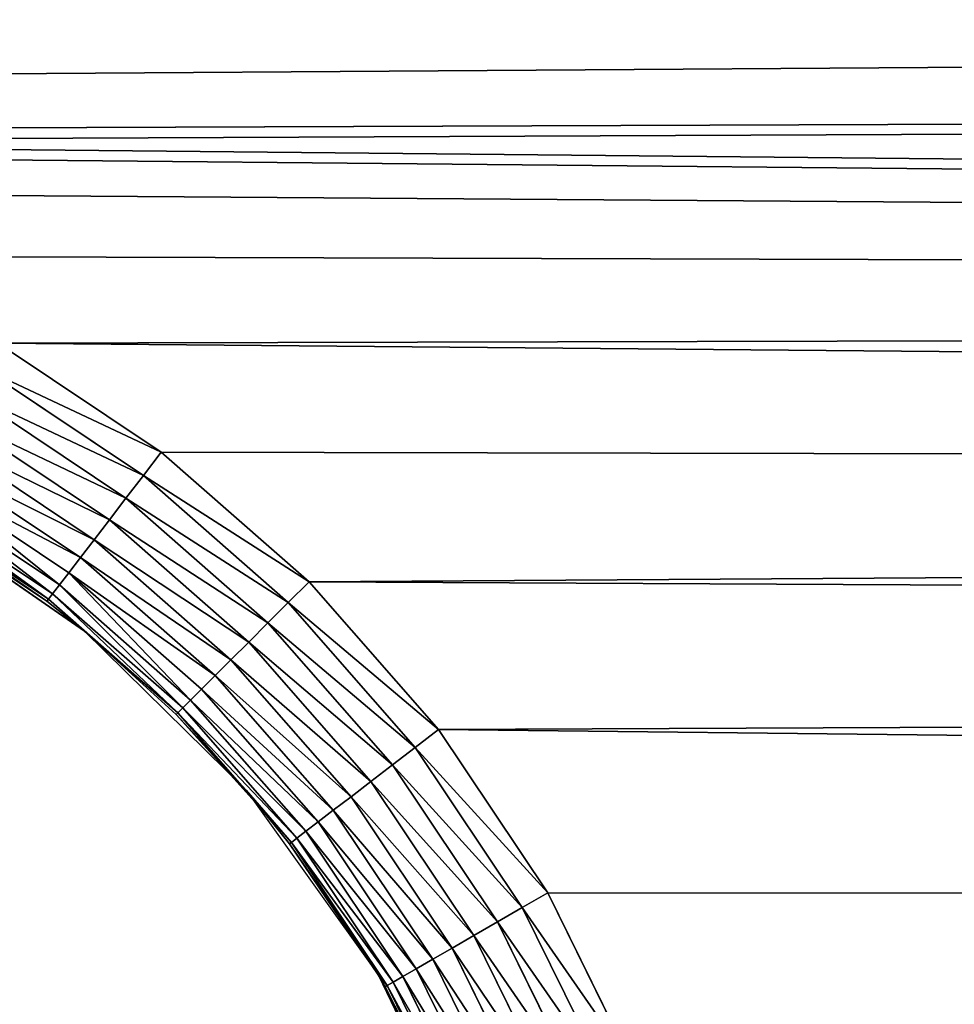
# Model space of a CAD drawing. Extents: x 0 to 605, y 0 to 400.
# Tile 672 of 1056: x 313 to 325, y 338 to 351. Entities that reach past the tile are written whole.
import ezdxf

# ---------------------------------------------------------------- set-up
doc = ezdxf.new("R2010")
doc.units = 0
doc.header["$LTSCALE"] = 25.4
doc.layers.get('0').update_dxf_attribs({"linetype": 'CONTINUOUS'})

# ---------------------------------------------------------------- blocks, each defined once
blk = doc.blocks.new('ATLANTA610_-_S_STL')
at = {"color": 0}
for p, q in [((314.635, 112.035, 54.47), (312.502, 112.035, 53.045)), ((314.635, 112.035, 54.47), (312.502, 112.035, 53.045)), ((314.873, 112.066, 54.16), (312.697, 112.066, 52.707)), ((314.873, 112.066, 54.16), (312.697, 112.066, 52.707)), ((314.402, 111.944, 54.773), (314.635, 112.035, 54.47)), ((314.402, 111.944, 54.773), (314.635, 112.035, 54.47)), ((314.635, 112.035, 54.47), (314.873, 112.066, 54.16)), ((314.635, 112.035, 54.47), (314.873, 112.066, 54.16)), ((316.563, 112.035, 56.162), (314.635, 112.035, 54.47)), ((316.563, 112.035, 56.162), (314.635, 112.035, 54.47)), ((316.84, 112.066, 55.885), (314.873, 112.066, 54.16)), ((316.84, 112.066, 55.885), (314.873, 112.066, 54.16)), ((316.293, 111.944, 56.431), (316.563, 112.035, 56.162)), ((316.293, 111.944, 56.431), (316.563, 112.035, 56.162)), ((316.563, 112.035, 56.162), (316.84, 112.066, 55.885)), ((316.563, 112.035, 56.162), (316.84, 112.066, 55.885)), ((318.254, 112.035, 58.09), (316.563, 112.035, 56.162)), ((318.254, 112.035, 58.09), (316.563, 112.035, 56.162)), ((318.565, 112.066, 57.852), (316.84, 112.066, 55.885)), ((318.565, 112.066, 57.852), (316.84, 112.066, 55.885)), ((317.952, 111.944, 58.322), (318.254, 112.035, 58.09)), ((317.952, 111.944, 58.322), (318.254, 112.035, 58.09)), ((318.254, 112.035, 58.09), (318.565, 112.066, 57.852)), ((318.254, 112.035, 58.09), (318.565, 112.066, 57.852)), ((319.679, 112.035, 60.223), (318.254, 112.035, 58.09)), ((319.679, 112.035, 60.223), (318.254, 112.035, 58.09)), ((320.018, 112.066, 60.027), (318.565, 112.066, 57.852)), ((320.018, 112.066, 60.027), (318.565, 112.066, 57.852)), ((319.349, 111.944, 60.414), (319.679, 112.035, 60.223)), ((319.349, 111.944, 60.414), (319.679, 112.035, 60.223)), ((319.679, 112.035, 60.223), (320.018, 112.066, 60.027)), ((319.679, 112.035, 60.223), (320.018, 112.066, 60.027)), ((320.814, 112.035, 62.523), (319.679, 112.035, 60.223)), ((320.814, 112.035, 62.523), (319.679, 112.035, 60.223)), ((321.175, 112.066, 62.374), (320.018, 112.066, 60.027)), ((321.175, 112.066, 62.374), (320.018, 112.066, 60.027)), ((314.402, 111.944, 54.773), (312.311, 111.944, 53.376)), ((314.402, 111.944, 54.773), (312.311, 111.944, 53.376)), ((314.182, 111.794, 55.061), (314.402, 111.944, 54.773)), ((314.182, 111.794, 55.061), (314.402, 111.944, 54.773)), ((316.293, 111.944, 56.431), (314.402, 111.944, 54.773)), ((316.293, 111.944, 56.431), (314.402, 111.944, 54.773)), ((316.037, 111.794, 56.688), (316.293, 111.944, 56.431)), ((316.037, 111.794, 56.688), (316.293, 111.944, 56.431)), ((317.952, 111.944, 58.322), (316.293, 111.944, 56.431)), ((317.952, 111.944, 58.322), (316.293, 111.944, 56.431)), ((317.664, 111.794, 58.543), (317.952, 111.944, 58.322)), ((317.664, 111.794, 58.543), (317.952, 111.944, 58.322)), ((319.349, 111.944, 60.414), (317.952, 111.944, 58.322)), ((319.349, 111.944, 60.414), (317.952, 111.944, 58.322)), ((319.035, 111.794, 60.595), (319.349, 111.944, 60.414)), ((319.035, 111.794, 60.595), (319.349, 111.944, 60.414)), ((320.461, 111.944, 62.669), (319.349, 111.944, 60.414)), ((320.461, 111.944, 62.669), (319.349, 111.944, 60.414)), ((314.182, 111.794, 55.061), (312.13, 111.794, 53.69)), ((314.182, 111.794, 55.061), (312.13, 111.794, 53.69)), ((313.978, 111.589, 55.326), (314.182, 111.794, 55.061)), ((313.978, 111.589, 55.326), (314.182, 111.794, 55.061)), ((316.037, 111.794, 56.688), (314.182, 111.794, 55.061)), ((316.037, 111.794, 56.688), (314.182, 111.794, 55.061)), ((315.801, 111.589, 56.924), (316.037, 111.794, 56.688)), ((315.801, 111.589, 56.924), (316.037, 111.794, 56.688)), ((317.664, 111.794, 58.543), (316.037, 111.794, 56.688)), ((317.664, 111.794, 58.543), (316.037, 111.794, 56.688)), ((317.399, 111.589, 58.747), (317.664, 111.794, 58.543)), ((317.399, 111.589, 58.747), (317.664, 111.794, 58.543)), ((319.035, 111.794, 60.595), (317.664, 111.794, 58.543)), ((319.035, 111.794, 60.595), (317.664, 111.794, 58.543)), ((318.745, 111.589, 60.762), (319.035, 111.794, 60.595)), ((318.745, 111.589, 60.762), (319.035, 111.794, 60.595)), ((320.126, 111.794, 62.808), (319.035, 111.794, 60.595)), ((320.126, 111.794, 62.808), (319.035, 111.794, 60.595)), ((313.978, 111.589, 55.326), (311.963, 111.589, 53.979)), ((313.978, 111.589, 55.326), (311.963, 111.589, 53.979)), ((313.797, 111.334, 55.563), (313.978, 111.589, 55.326)), ((313.797, 111.334, 55.563), (313.978, 111.589, 55.326)), ((315.801, 111.589, 56.924), (313.978, 111.589, 55.326)), ((315.801, 111.589, 56.924), (313.978, 111.589, 55.326)), ((315.59, 111.334, 57.135), (315.801, 111.589, 56.924)), ((315.59, 111.334, 57.135), (315.801, 111.589, 56.924)), ((317.399, 111.589, 58.747), (315.801, 111.589, 56.924)), ((317.399, 111.589, 58.747), (315.801, 111.589, 56.924)), ((317.162, 111.334, 58.928), (317.399, 111.589, 58.747)), ((317.162, 111.334, 58.928), (317.399, 111.589, 58.747)), ((318.745, 111.589, 60.762), (317.399, 111.589, 58.747)), ((318.745, 111.589, 60.762), (317.399, 111.589, 58.747)), ((318.487, 111.334, 60.911), (318.745, 111.589, 60.762)), ((318.487, 111.334, 60.911), (318.745, 111.589, 60.762)), ((319.817, 111.589, 62.936), (318.745, 111.589, 60.762)), ((319.817, 111.589, 62.936), (318.745, 111.589, 60.762)), ((313.797, 111.334, 55.563), (311.814, 111.334, 54.238)), ((313.797, 111.334, 55.563), (311.814, 111.334, 54.238)), ((313.641, 111.036, 55.765), (313.797, 111.334, 55.563)), ((313.641, 111.036, 55.765), (313.797, 111.334, 55.563)), ((315.59, 111.334, 57.135), (313.797, 111.334, 55.563)), ((315.59, 111.334, 57.135), (313.797, 111.334, 55.563)), ((315.409, 111.036, 57.315), (315.59, 111.334, 57.135)), ((315.409, 111.036, 57.315), (315.59, 111.334, 57.135)), ((317.162, 111.334, 58.928), (315.59, 111.334, 57.135)), ((317.162, 111.334, 58.928), (315.59, 111.334, 57.135)), ((316.96, 111.036, 59.083), (317.162, 111.334, 58.928)), ((316.96, 111.036, 59.083), (317.162, 111.334, 58.928)), ((318.487, 111.334, 60.911), (317.162, 111.334, 58.928)), ((318.487, 111.334, 60.911), (317.162, 111.334, 58.928)), ((318.266, 111.036, 61.039), (318.487, 111.334, 60.911)), ((318.266, 111.036, 61.039), (318.487, 111.334, 60.911)), ((319.542, 111.334, 63.05), (318.487, 111.334, 60.911)), ((319.542, 111.334, 63.05), (318.487, 111.334, 60.911)), ((313.641, 111.036, 55.765), (311.686, 111.036, 54.458)), ((313.641, 111.036, 55.765), (311.686, 111.036, 54.458)), ((313.517, 110.701, 55.927), (313.641, 111.036, 55.765)), ((313.517, 110.701, 55.927), (313.641, 111.036, 55.765)), ((315.409, 111.036, 57.315), (313.641, 111.036, 55.765)), ((315.409, 111.036, 57.315), (313.641, 111.036, 55.765)), ((315.264, 110.701, 57.46), (315.409, 111.036, 57.315)), ((315.264, 110.701, 57.46), (315.409, 111.036, 57.315)), ((316.96, 111.036, 59.083), (315.409, 111.036, 57.315)), ((316.96, 111.036, 59.083), (315.409, 111.036, 57.315)), ((316.797, 110.701, 59.208), (316.96, 111.036, 59.083)), ((316.797, 110.701, 59.208), (316.96, 111.036, 59.083)), ((318.266, 111.036, 61.039), (316.96, 111.036, 59.083)), ((318.266, 111.036, 61.039), (316.96, 111.036, 59.083)), ((318.089, 110.701, 61.141), (318.266, 111.036, 61.039)), ((318.089, 110.701, 61.141), (318.266, 111.036, 61.039)), ((319.306, 111.036, 63.148), (318.266, 111.036, 61.039)), ((319.306, 111.036, 63.148), (318.266, 111.036, 61.039)), ((313.517, 110.701, 55.927), (311.584, 110.701, 54.636)), ((313.517, 110.701, 55.927), (311.584, 110.701, 54.636)), ((313.425, 110.339, 56.047), (313.517, 110.701, 55.927)), ((313.425, 110.339, 56.047), (313.517, 110.701, 55.927)), ((315.264, 110.701, 57.46), (313.517, 110.701, 55.927)), ((315.264, 110.701, 57.46), (313.517, 110.701, 55.927)), ((315.158, 110.339, 57.566), (315.264, 110.701, 57.46)), ((315.158, 110.339, 57.566), (315.264, 110.701, 57.46)), ((316.797, 110.701, 59.208), (315.264, 110.701, 57.46)), ((316.797, 110.701, 59.208), (315.264, 110.701, 57.46)), ((316.678, 110.339, 59.299), (316.797, 110.701, 59.208)), ((316.678, 110.339, 59.299), (316.797, 110.701, 59.208)), ((318.089, 110.701, 61.141), (316.797, 110.701, 59.208)), ((318.089, 110.701, 61.141), (316.797, 110.701, 59.208)), ((317.959, 110.339, 61.216), (318.089, 110.701, 61.141)), ((317.959, 110.339, 61.216), (318.089, 110.701, 61.141)), ((319.117, 110.701, 63.226), (318.089, 110.701, 61.141)), ((319.117, 110.701, 63.226), (318.089, 110.701, 61.141)), ((313.425, 110.339, 56.047), (311.509, 110.339, 54.766)), ((313.425, 110.339, 56.047), (311.509, 110.339, 54.766)), ((313.37, 109.957, 56.119), (313.425, 110.339, 56.047)), ((313.37, 109.957, 56.119), (313.425, 110.339, 56.047)), ((315.158, 110.339, 57.566), (313.425, 110.339, 56.047)), ((315.158, 110.339, 57.566), (313.425, 110.339, 56.047)), ((315.094, 109.957, 57.631), (315.158, 110.339, 57.566)), ((315.094, 109.957, 57.631), (315.158, 110.339, 57.566)), ((316.678, 110.339, 59.299), (315.158, 110.339, 57.566)), ((316.678, 110.339, 59.299), (315.158, 110.339, 57.566)), ((316.606, 109.957, 59.355), (316.678, 110.339, 59.299)), ((316.606, 109.957, 59.355), (316.678, 110.339, 59.299)), ((317.959, 110.339, 61.216), (316.678, 110.339, 59.299)), ((317.959, 110.339, 61.216), (316.678, 110.339, 59.299)), ((317.88, 109.957, 61.262), (317.959, 110.339, 61.216)), ((317.88, 109.957, 61.262), (317.959, 110.339, 61.216)), ((318.978, 110.339, 63.283), (317.959, 110.339, 61.216)), ((318.978, 110.339, 63.283), (317.959, 110.339, 61.216)), ((313.37, 109.957, 56.119), (311.463, 109.957, 54.845)), ((313.37, 109.957, 56.119), (311.463, 109.957, 54.845)), ((313.351, 109.566, 56.144), (313.37, 109.957, 56.119)), ((313.351, 109.566, 56.144), (313.37, 109.957, 56.119)), ((313.852, 109.566, 56.543), (313.37, 109.957, 56.119)), ((313.852, 109.566, 56.543), (313.37, 109.957, 56.119)), ((315.094, 109.957, 57.631), (313.37, 109.957, 56.119)), ((315.094, 109.957, 57.631), (313.37, 109.957, 56.119)), ((313.852, 109.566, 56.543), (315.094, 109.957, 57.631)), ((313.852, 109.566, 56.543), (315.094, 109.957, 57.631)), ((315.072, 109.566, 57.653), (315.094, 109.957, 57.631)), ((315.072, 109.566, 57.653), (315.094, 109.957, 57.631)), ((315.072, 109.566, 57.653), (316.606, 109.957, 59.355)), ((315.072, 109.566, 57.653), (316.606, 109.957, 59.355)), ((316.606, 109.957, 59.355), (315.094, 109.957, 57.631)), ((316.606, 109.957, 59.355), (315.094, 109.957, 57.631)), ((316.005, 109.566, 58.662), (316.606, 109.957, 59.355)), ((316.005, 109.566, 58.662), (316.606, 109.957, 59.355)), ((316.581, 109.566, 59.374), (316.606, 109.957, 59.355)), ((316.581, 109.566, 59.374), (316.606, 109.957, 59.355)), ((316.581, 109.566, 59.374), (317.88, 109.957, 61.262)), ((316.581, 109.566, 59.374), (317.88, 109.957, 61.262)), ((317.88, 109.957, 61.262), (316.606, 109.957, 59.355)), ((317.88, 109.957, 61.262), (316.606, 109.957, 59.355)), ((317.76, 109.566, 61.119), (317.88, 109.957, 61.262)), ((317.76, 109.566, 61.119), (317.88, 109.957, 61.262)), ((317.853, 109.566, 61.277), (317.88, 109.957, 61.262)), ((317.853, 109.566, 61.277), (317.88, 109.957, 61.262)), ((318.894, 109.957, 63.319), (317.88, 109.957, 61.262)), ((318.894, 109.957, 63.319), (317.88, 109.957, 61.262)), ((313.351, 109.566, 56.144), (311.447, 109.566, 54.872)), ((311.447, 109.566, 54.872), (313.852, 102.566, 56.543)), ((311.447, 109.566, 54.872), (313.852, 102.566, 56.543)), ((313.351, 109.566, 56.144), (311.447, 109.566, 54.872)), ((313.852, 109.566, 56.543), (313.351, 109.566, 56.144)), ((313.351, 109.566, 56.144), (313.852, 102.566, 56.543)), ((313.351, 109.566, 56.144), (313.852, 102.566, 56.543)), ((313.852, 109.566, 56.543), (313.351, 109.566, 56.144)), ((313.852, 109.566, 56.543), (313.852, 102.566, 56.543)), ((313.852, 102.566, 56.543), (315.072, 109.566, 57.653)), ((315.072, 109.566, 57.653), (313.852, 109.566, 56.543)), ((313.852, 102.566, 56.543), (315.072, 109.566, 57.653)), ((313.852, 109.566, 56.543), (313.852, 102.566, 56.543)), ((315.072, 109.566, 57.653), (313.852, 109.566, 56.543)), ((316.005, 102.566, 58.662), (315.072, 109.566, 57.653)), ((316.005, 102.566, 58.662), (315.072, 109.566, 57.653)), ((316.005, 109.566, 58.662), (315.072, 109.566, 57.653)), ((316.005, 109.566, 58.662), (315.072, 109.566, 57.653)), ((316.581, 109.566, 59.374), (316.005, 102.566, 58.662)), ((316.005, 102.566, 58.662), (316.005, 109.566, 58.662)), ((316.005, 102.566, 58.662), (316.005, 109.566, 58.662)), ((316.581, 109.566, 59.374), (316.005, 102.566, 58.662)), ((316.581, 109.566, 59.374), (316.005, 109.566, 58.662)), ((316.581, 109.566, 59.374), (316.005, 109.566, 58.662)), ((317.76, 109.566, 61.119), (316.581, 109.566, 59.374)), ((316.581, 109.566, 59.374), (317.76, 102.566, 61.119)), ((316.581, 109.566, 59.374), (317.76, 102.566, 61.119)), ((317.76, 109.566, 61.119), (316.581, 109.566, 59.374)), ((317.853, 109.566, 61.277), (317.76, 102.566, 61.119)), ((317.853, 109.566, 61.277), (317.76, 109.566, 61.119)), ((317.76, 109.566, 61.119), (317.76, 102.566, 61.119)), ((317.853, 109.566, 61.277), (317.76, 102.566, 61.119)), ((317.76, 109.566, 61.119), (317.76, 102.566, 61.119)), ((317.853, 109.566, 61.277), (317.76, 109.566, 61.119)), ((318.865, 109.566, 63.33), (317.853, 109.566, 61.277)), ((317.853, 109.566, 61.277), (319.068, 102.566, 63.841)), ((317.853, 109.566, 61.277), (319.068, 102.566, 63.841)), ((318.865, 109.566, 63.33), (317.853, 109.566, 61.277)), ((311.368, 102.566, 54.826), (313.852, 102.566, 56.543)), ((313.852, 102.566, 56.543), (316.005, 102.566, 58.662)), ((316.005, 102.566, 58.662), (317.76, 102.566, 61.119)), ((317.76, 102.566, 61.119), (319.068, 102.566, 63.841))]:
    blk.add_line(p, q, dxfattribs=at)
mesh = blk.add_polyface(dxfattribs=at)
corners = [(280.46, 112.066, 11.246), (329.514, 112.066, 11.286), (302.697, 112.066, 11.175), (275.66, 112.066, 11.288), (334.796, 112.066, 11.347), (254.61, 112.066, 11.645), (349.848, 112.066, 11.622), (355.168, 112.066, 11.761), (238.129, 112.066, 12.172), (368.114, 112.066, 12.206), (233.972, 112.066, 12.346), (373.232, 112.066, 12.427), (222.946, 112.066, 12.898), (384.255, 112.066, 13.003), (216.111, 112.066, 13.317), (388.814, 112.066, 13.287), (397.971, 112.066, 13.952), (209.519, 112.066, 13.788), (202.52, 112.066, 14.371), (402.498, 112.066, 14.338), (410.143, 112.066, 15.082), (197.526, 112.066, 14.847), (189.202, 112.066, 15.765), (415.431, 112.066, 15.673), (421.128, 112.066, 16.393), (186.528, 112.066, 16.096), (176.347, 112.066, 17.547), (427.76, 112.066, 17.346), (431.239, 112.066, 17.9), (166.414, 112.066, 19.281), (438.302, 112.066, 19.151), (445.853, 112.066, 20.692), (164.464, 112.066, 19.662), (157.016, 112.066, 21.256), (449.76, 112.066, 21.575), (154.97, 112.066, 21.731), (458.003, 112.066, 23.646), (152.365, 112.066, 22.362), (144.782, 112.066, 24.364), (460.897, 112.066, 24.444), (139.065, 112.066, 26.048), (467.165, 112.066, 26.306), (134.902, 112.066, 27.373), (471.64, 112.066, 27.754), (130.729, 112.066, 28.791), (475.948, 112.066, 29.245), (125.377, 112.066, 30.747), (481.414, 112.066, 31.285), (122.726, 112.066, 31.777), (488.421, 112.066, 34.155), (116.358, 112.066, 34.423), (490.867, 112.066, 35.23), (115.061, 112.066, 34.992), (107.705, 112.066, 38.443), (496.238, 112.066, 37.732), (499.975, 112.066, 39.595), (107.64, 112.066, 38.476), (100.421, 112.066, 42.251), (503.669, 112.066, 41.539), (508.262, 112.066, 44.107), (99.348, 112.066, 42.847), (93.401, 112.066, 46.322), (514.277, 112.066, 47.737), (91.275, 112.066, 47.639), (86.603, 112.066, 50.676), (516.389, 112.066, 49.088), (302.697, 112.066, 50.027), (300.087, 112.066, 50.198), (297.521, 112.066, 50.709), (83.488, 112.066, 52.816), (295.044, 112.066, 51.55), (292.697, 112.066, 52.707), (290.522, 112.066, 54.16), (80.056, 112.066, 55.286), (288.555, 112.066, 55.885), (76.004, 112.066, 58.365), (286.83, 112.066, 57.852), (285.377, 112.066, 60.027), (73.778, 112.066, 60.136), (284.22, 112.066, 62.374), (68.854, 112.066, 64.268), (283.379, 112.066, 64.851), (67.785, 112.066, 65.207), (282.869, 112.066, 67.417), (62.056, 112.066, 70.514), (282.697, 112.066, 70.027), (282.869, 112.066, 72.638), (56.715, 112.066, 75.932), (283.379, 112.066, 75.204), (284.22, 112.066, 77.681), (55.663, 112.066, 77.058), (51.659, 112.066, 81.55), (285.377, 112.066, 80.027), (286.83, 112.066, 82.202), (49.698, 112.066, 83.878), (288.555, 112.066, 84.169), (46.903, 112.066, 87.359), (290.522, 112.066, 85.894), (292.697, 112.066, 87.348), (295.044, 112.066, 88.505), (44.628, 112.066, 90.347), (297.521, 112.066, 89.346), (300.087, 112.066, 89.856), (302.697, 112.066, 90.027), (560.686, 112.066, 90.24), (562.187, 112.066, 92.291), (42.439, 112.066, 93.369), (565.036, 112.066, 96.387), (39.939, 112.066, 97.014), (566.767, 112.066, 99.02), (38.277, 112.066, 99.568), (570.085, 112.066, 104.417), (35.31, 112.066, 104.417), (521.06, 112.066, 52.225), (305.308, 112.066, 50.198), (307.874, 112.066, 50.709), (310.351, 112.066, 51.55), (312.697, 112.066, 52.707), (524.37, 112.066, 54.576), (314.873, 112.066, 54.16), (316.84, 112.066, 55.885), (527.61, 112.066, 56.99), (318.565, 112.066, 57.852), (531.698, 112.066, 60.202), (320.018, 112.066, 60.027), (321.175, 112.066, 62.374), (536.942, 112.066, 64.618), (322.016, 112.066, 64.851), (538.753, 112.066, 66.227), (322.526, 112.066, 67.417), (542.792, 112.066, 69.986), (322.697, 112.066, 70.027), (545.592, 112.066, 72.741), (322.526, 112.066, 72.638), (322.016, 112.066, 75.204), (548.328, 112.066, 75.559), (321.175, 112.066, 77.681), (551.468, 112.066, 78.966), (320.018, 112.066, 80.027), (556, 112.066, 84.246), (318.565, 112.066, 82.202), (316.84, 112.066, 84.169), (314.873, 112.066, 85.894), (557.084, 112.066, 85.58), (312.697, 112.066, 87.348), (310.351, 112.066, 88.505), (307.874, 112.066, 89.346), (305.308, 112.066, 89.856)]
mesh.append_faces([[corners[k] for k in face] for face in [(0, 1, 2), (111, 110, 112)]], dxfattribs={"vtx0": -1, "color": 0})
mesh.append_faces([[corners[k] for k in face] for face in [(1, 3, 4), (4, 5, 6), (6, 5, 7), (7, 8, 9), (9, 10, 11), (11, 12, 13), (13, 14, 15), (15, 14, 16), (16, 18, 19), (19, 18, 20), (20, 22, 23), (23, 22, 24), (24, 26, 27), (27, 26, 28), (28, 29, 30), (30, 29, 31), (31, 33, 34), (34, 35, 36), (36, 38, 39), (39, 40, 41), (41, 42, 43), (43, 44, 45), (45, 46, 47), (47, 48, 49), (49, 50, 51), (51, 53, 54), (54, 53, 55), (55, 57, 58), (58, 57, 59), (59, 61, 62), (62, 64, 65), (66, 64, 67), (67, 64, 68), (68, 69, 70), (70, 69, 71), (71, 69, 72), (72, 73, 74), (74, 75, 76), (76, 75, 77), (77, 78, 79), (79, 80, 81), (81, 82, 83), (83, 84, 85), (85, 84, 86), (86, 87, 88), (88, 87, 89), (89, 91, 92), (92, 91, 93), (93, 94, 95), (95, 96, 97), (97, 96, 98), (98, 96, 99), (99, 100, 101), (101, 100, 102), (102, 100, 103), (104, 100, 105), (105, 106, 107), (107, 108, 109), (109, 110, 111), (113, 117, 118), (118, 120, 121), (121, 122, 123), (123, 125, 126), (126, 127, 128), (128, 129, 130), (130, 131, 132), (132, 134, 135), (135, 136, 137), (137, 138, 139), (139, 142, 143), (143, 142, 104)]], dxfattribs={"vtx0": -1, "vtx1": -1, "color": 0})
mesh.append_faces([[corners[k] for k in face] for face in [(65, 64, 66), (103, 100, 104)]], dxfattribs={"vtx0": -1, "vtx1": -1, "vtx2": -1, "color": 0})
mesh.append_faces([[corners[k] for k in face] for face in [(1, 0, 3), (4, 3, 5), (7, 5, 8), (9, 8, 10), (11, 10, 12), (13, 12, 14), (16, 14, 17), (16, 17, 18), (20, 18, 21), (20, 21, 22), (24, 22, 25), (24, 25, 26), (28, 26, 29), (31, 29, 32), (31, 32, 33), (34, 33, 35), (36, 35, 37), (36, 37, 38), (39, 38, 40), (41, 40, 42), (43, 42, 44), (45, 44, 46), (47, 46, 48), (49, 48, 50), (51, 50, 52), (51, 52, 53), (55, 53, 56), (55, 56, 57), (59, 57, 60), (59, 60, 61), (62, 61, 63), (62, 63, 64), (68, 64, 69), (72, 69, 73), (74, 73, 75), (77, 75, 78), (79, 78, 80), (81, 80, 82), (83, 82, 84), (86, 84, 87), (89, 87, 90), (89, 90, 91), (93, 91, 94), (95, 94, 96), (99, 96, 100), (105, 100, 106), (107, 106, 108), (109, 108, 110), (66, 113, 65), (113, 66, 114), (113, 114, 115), (113, 115, 116), (113, 116, 117), (118, 117, 119), (118, 119, 120), (121, 120, 122), (123, 122, 124), (123, 124, 125), (126, 125, 127), (128, 127, 129), (130, 129, 131), (132, 131, 133), (132, 133, 134), (135, 134, 136), (137, 136, 138), (139, 138, 140), (139, 140, 141), (139, 141, 142), (104, 142, 144), (104, 144, 145), (104, 145, 146), (104, 146, 147), (104, 147, 103)]], dxfattribs={"vtx0": -1, "vtx2": -1, "color": 0})
mesh = blk.add_polyface(dxfattribs=at)
corners = [(312.311, 111.944, 53.376), (314.635, 112.035, 54.47), (312.502, 112.035, 53.045), (314.402, 111.944, 54.773)]
mesh.append_faces([[corners[k] for k in face] for face in [(0, 1, 2), (1, 0, 3)]], dxfattribs={"vtx0": -1, "color": 0})
mesh = blk.add_polyface(dxfattribs=at)
corners = [(312.502, 112.035, 53.045), (314.873, 112.066, 54.16), (312.697, 112.066, 52.707), (314.635, 112.035, 54.47)]
mesh.append_faces([[corners[k] for k in face] for face in [(0, 1, 2), (1, 0, 3)]], dxfattribs={"vtx0": -1, "color": 0})
mesh = blk.add_polyface(dxfattribs=at)
corners = [(314.402, 111.944, 54.773), (316.563, 112.035, 56.162), (314.635, 112.035, 54.47), (316.293, 111.944, 56.431)]
mesh.append_faces([[corners[k] for k in face] for face in [(0, 1, 2), (1, 0, 3)]], dxfattribs={"vtx0": -1, "color": 0})
mesh = blk.add_polyface(dxfattribs=at)
corners = [(314.635, 112.035, 54.47), (316.84, 112.066, 55.885), (314.873, 112.066, 54.16), (316.563, 112.035, 56.162)]
mesh.append_faces([[corners[k] for k in face] for face in [(0, 1, 2), (1, 0, 3)]], dxfattribs={"vtx0": -1, "color": 0})
mesh = blk.add_polyface(dxfattribs=at)
corners = [(316.293, 111.944, 56.431), (318.254, 112.035, 58.09), (316.563, 112.035, 56.162), (317.952, 111.944, 58.322)]
mesh.append_faces([[corners[k] for k in face] for face in [(0, 1, 2), (1, 0, 3)]], dxfattribs={"vtx0": -1, "color": 0})
mesh = blk.add_polyface(dxfattribs=at)
corners = [(316.563, 112.035, 56.162), (318.565, 112.066, 57.852), (316.84, 112.066, 55.885), (318.254, 112.035, 58.09)]
mesh.append_faces([[corners[k] for k in face] for face in [(0, 1, 2), (1, 0, 3)]], dxfattribs={"vtx0": -1, "color": 0})
mesh = blk.add_polyface(dxfattribs=at)
corners = [(317.952, 111.944, 58.322), (319.679, 112.035, 60.223), (318.254, 112.035, 58.09), (319.349, 111.944, 60.414)]
mesh.append_faces([[corners[k] for k in face] for face in [(0, 1, 2), (1, 0, 3)]], dxfattribs={"vtx0": -1, "color": 0})
mesh = blk.add_polyface(dxfattribs=at)
corners = [(318.254, 112.035, 58.09), (320.018, 112.066, 60.027), (318.565, 112.066, 57.852), (319.679, 112.035, 60.223)]
mesh.append_faces([[corners[k] for k in face] for face in [(0, 1, 2), (1, 0, 3)]], dxfattribs={"vtx0": -1, "color": 0})
mesh = blk.add_polyface(dxfattribs=at)
corners = [(319.349, 111.944, 60.414), (320.814, 112.035, 62.523), (319.679, 112.035, 60.223), (320.461, 111.944, 62.669)]
mesh.append_faces([[corners[k] for k in face] for face in [(0, 1, 2), (1, 0, 3)]], dxfattribs={"vtx0": -1, "color": 0})
mesh = blk.add_polyface(dxfattribs=at)
corners = [(319.679, 112.035, 60.223), (321.175, 112.066, 62.374), (320.018, 112.066, 60.027), (320.814, 112.035, 62.523)]
mesh.append_faces([[corners[k] for k in face] for face in [(0, 1, 2), (1, 0, 3)]], dxfattribs={"vtx0": -1, "color": 0})
mesh = blk.add_polyface(dxfattribs=at)
corners = [(312.13, 111.794, 53.69), (314.402, 111.944, 54.773), (312.311, 111.944, 53.376), (314.182, 111.794, 55.061)]
mesh.append_faces([[corners[k] for k in face] for face in [(0, 1, 2), (1, 0, 3)]], dxfattribs={"vtx0": -1, "color": 0})
mesh = blk.add_polyface(dxfattribs=at)
corners = [(314.182, 111.794, 55.061), (316.293, 111.944, 56.431), (314.402, 111.944, 54.773), (316.037, 111.794, 56.688)]
mesh.append_faces([[corners[k] for k in face] for face in [(0, 1, 2), (1, 0, 3)]], dxfattribs={"vtx0": -1, "color": 0})
mesh = blk.add_polyface(dxfattribs=at)
corners = [(316.037, 111.794, 56.688), (317.952, 111.944, 58.322), (316.293, 111.944, 56.431), (317.664, 111.794, 58.543)]
mesh.append_faces([[corners[k] for k in face] for face in [(0, 1, 2), (1, 0, 3)]], dxfattribs={"vtx0": -1, "color": 0})
mesh = blk.add_polyface(dxfattribs=at)
corners = [(317.664, 111.794, 58.543), (319.349, 111.944, 60.414), (317.952, 111.944, 58.322), (319.035, 111.794, 60.595)]
mesh.append_faces([[corners[k] for k in face] for face in [(0, 1, 2), (1, 0, 3)]], dxfattribs={"vtx0": -1, "color": 0})
mesh = blk.add_polyface(dxfattribs=at)
corners = [(319.035, 111.794, 60.595), (320.461, 111.944, 62.669), (319.349, 111.944, 60.414), (320.126, 111.794, 62.808)]
mesh.append_faces([[corners[k] for k in face] for face in [(0, 1, 2), (1, 0, 3)]], dxfattribs={"vtx0": -1, "color": 0})
mesh = blk.add_polyface(dxfattribs=at)
corners = [(311.963, 111.589, 53.979), (314.182, 111.794, 55.061), (312.13, 111.794, 53.69), (313.978, 111.589, 55.326)]
mesh.append_faces([[corners[k] for k in face] for face in [(0, 1, 2), (1, 0, 3)]], dxfattribs={"vtx0": -1, "color": 0})
mesh = blk.add_polyface(dxfattribs=at)
corners = [(313.978, 111.589, 55.326), (316.037, 111.794, 56.688), (314.182, 111.794, 55.061), (315.801, 111.589, 56.924)]
mesh.append_faces([[corners[k] for k in face] for face in [(0, 1, 2), (1, 0, 3)]], dxfattribs={"vtx0": -1, "color": 0})
mesh = blk.add_polyface(dxfattribs=at)
corners = [(315.801, 111.589, 56.924), (317.664, 111.794, 58.543), (316.037, 111.794, 56.688), (317.399, 111.589, 58.747)]
mesh.append_faces([[corners[k] for k in face] for face in [(0, 1, 2), (1, 0, 3)]], dxfattribs={"vtx0": -1, "color": 0})
mesh = blk.add_polyface(dxfattribs=at)
corners = [(317.399, 111.589, 58.747), (319.035, 111.794, 60.595), (317.664, 111.794, 58.543), (318.745, 111.589, 60.762)]
mesh.append_faces([[corners[k] for k in face] for face in [(0, 1, 2), (1, 0, 3)]], dxfattribs={"vtx0": -1, "color": 0})
mesh = blk.add_polyface(dxfattribs=at)
corners = [(318.745, 111.589, 60.762), (320.126, 111.794, 62.808), (319.035, 111.794, 60.595), (319.817, 111.589, 62.936)]
mesh.append_faces([[corners[k] for k in face] for face in [(0, 1, 2), (1, 0, 3)]], dxfattribs={"vtx0": -1, "color": 0})
mesh = blk.add_polyface(dxfattribs=at)
corners = [(311.814, 111.334, 54.238), (313.978, 111.589, 55.326), (311.963, 111.589, 53.979), (313.797, 111.334, 55.563)]
mesh.append_faces([[corners[k] for k in face] for face in [(0, 1, 2), (1, 0, 3)]], dxfattribs={"vtx0": -1, "color": 0})
mesh = blk.add_polyface(dxfattribs=at)
corners = [(313.797, 111.334, 55.563), (315.801, 111.589, 56.924), (313.978, 111.589, 55.326), (315.59, 111.334, 57.135)]
mesh.append_faces([[corners[k] for k in face] for face in [(0, 1, 2), (1, 0, 3)]], dxfattribs={"vtx0": -1, "color": 0})
mesh = blk.add_polyface(dxfattribs=at)
corners = [(315.59, 111.334, 57.135), (317.399, 111.589, 58.747), (315.801, 111.589, 56.924), (317.162, 111.334, 58.928)]
mesh.append_faces([[corners[k] for k in face] for face in [(0, 1, 2), (1, 0, 3)]], dxfattribs={"vtx0": -1, "color": 0})
mesh = blk.add_polyface(dxfattribs=at)
corners = [(317.162, 111.334, 58.928), (318.745, 111.589, 60.762), (317.399, 111.589, 58.747), (318.487, 111.334, 60.911)]
mesh.append_faces([[corners[k] for k in face] for face in [(0, 1, 2), (1, 0, 3)]], dxfattribs={"vtx0": -1, "color": 0})
mesh = blk.add_polyface(dxfattribs=at)
corners = [(318.487, 111.334, 60.911), (319.817, 111.589, 62.936), (318.745, 111.589, 60.762), (319.542, 111.334, 63.05)]
mesh.append_faces([[corners[k] for k in face] for face in [(0, 1, 2), (1, 0, 3)]], dxfattribs={"vtx0": -1, "color": 0})
mesh = blk.add_polyface(dxfattribs=at)
corners = [(311.686, 111.036, 54.458), (313.797, 111.334, 55.563), (311.814, 111.334, 54.238), (313.641, 111.036, 55.765)]
mesh.append_faces([[corners[k] for k in face] for face in [(0, 1, 2), (1, 0, 3)]], dxfattribs={"vtx0": -1, "color": 0})
mesh = blk.add_polyface(dxfattribs=at)
corners = [(313.641, 111.036, 55.765), (315.59, 111.334, 57.135), (313.797, 111.334, 55.563), (315.409, 111.036, 57.315)]
mesh.append_faces([[corners[k] for k in face] for face in [(0, 1, 2), (1, 0, 3)]], dxfattribs={"vtx0": -1, "color": 0})
mesh = blk.add_polyface(dxfattribs=at)
corners = [(315.409, 111.036, 57.315), (317.162, 111.334, 58.928), (315.59, 111.334, 57.135), (316.96, 111.036, 59.083)]
mesh.append_faces([[corners[k] for k in face] for face in [(0, 1, 2), (1, 0, 3)]], dxfattribs={"vtx0": -1, "color": 0})
mesh = blk.add_polyface(dxfattribs=at)
corners = [(316.96, 111.036, 59.083), (318.487, 111.334, 60.911), (317.162, 111.334, 58.928), (318.266, 111.036, 61.039)]
mesh.append_faces([[corners[k] for k in face] for face in [(0, 1, 2), (1, 0, 3)]], dxfattribs={"vtx0": -1, "color": 0})
mesh = blk.add_polyface(dxfattribs=at)
corners = [(319.542, 111.334, 63.05), (318.266, 111.036, 61.039), (319.306, 111.036, 63.148), (318.487, 111.334, 60.911)]
mesh.append_faces([[corners[k] for k in face] for face in [(0, 1, 2), (1, 0, 3)]], dxfattribs={"vtx0": -1, "color": 0})
mesh = blk.add_polyface(dxfattribs=at)
corners = [(313.517, 110.701, 55.927), (311.686, 111.036, 54.458), (311.584, 110.701, 54.636), (313.641, 111.036, 55.765)]
mesh.append_faces([[corners[k] for k in face] for face in [(0, 1, 2), (1, 0, 3)]], dxfattribs={"vtx0": -1, "color": 0})
mesh = blk.add_polyface(dxfattribs=at)
corners = [(315.264, 110.701, 57.46), (313.641, 111.036, 55.765), (313.517, 110.701, 55.927), (315.409, 111.036, 57.315)]
mesh.append_faces([[corners[k] for k in face] for face in [(0, 1, 2), (1, 0, 3)]], dxfattribs={"vtx0": -1, "color": 0})
mesh = blk.add_polyface(dxfattribs=at)
corners = [(316.96, 111.036, 59.083), (315.264, 110.701, 57.46), (316.797, 110.701, 59.208), (315.409, 111.036, 57.315)]
mesh.append_faces([[corners[k] for k in face] for face in [(0, 1, 2), (1, 0, 3)]], dxfattribs={"vtx0": -1, "color": 0})
mesh = blk.add_polyface(dxfattribs=at)
corners = [(318.266, 111.036, 61.039), (316.797, 110.701, 59.208), (318.089, 110.701, 61.141), (316.96, 111.036, 59.083)]
mesh.append_faces([[corners[k] for k in face] for face in [(0, 1, 2), (1, 0, 3)]], dxfattribs={"vtx0": -1, "color": 0})
mesh = blk.add_polyface(dxfattribs=at)
corners = [(319.306, 111.036, 63.148), (318.089, 110.701, 61.141), (319.117, 110.701, 63.226), (318.266, 111.036, 61.039)]
mesh.append_faces([[corners[k] for k in face] for face in [(0, 1, 2), (1, 0, 3)]], dxfattribs={"vtx0": -1, "color": 0})
mesh = blk.add_polyface(dxfattribs=at)
corners = [(313.425, 110.339, 56.047), (311.584, 110.701, 54.636), (311.509, 110.339, 54.766), (313.517, 110.701, 55.927)]
mesh.append_faces([[corners[k] for k in face] for face in [(0, 1, 2), (1, 0, 3)]], dxfattribs={"vtx0": -1, "color": 0})
mesh = blk.add_polyface(dxfattribs=at)
corners = [(315.158, 110.339, 57.566), (313.517, 110.701, 55.927), (313.425, 110.339, 56.047), (315.264, 110.701, 57.46)]
mesh.append_faces([[corners[k] for k in face] for face in [(0, 1, 2), (1, 0, 3)]], dxfattribs={"vtx0": -1, "color": 0})
mesh = blk.add_polyface(dxfattribs=at)
corners = [(316.797, 110.701, 59.208), (315.158, 110.339, 57.566), (316.678, 110.339, 59.299), (315.264, 110.701, 57.46)]
mesh.append_faces([[corners[k] for k in face] for face in [(0, 1, 2), (1, 0, 3)]], dxfattribs={"vtx0": -1, "color": 0})
mesh = blk.add_polyface(dxfattribs=at)
corners = [(318.089, 110.701, 61.141), (316.678, 110.339, 59.299), (317.959, 110.339, 61.216), (316.797, 110.701, 59.208)]
mesh.append_faces([[corners[k] for k in face] for face in [(0, 1, 2), (1, 0, 3)]], dxfattribs={"vtx0": -1, "color": 0})
mesh = blk.add_polyface(dxfattribs=at)
corners = [(319.117, 110.701, 63.226), (317.959, 110.339, 61.216), (318.978, 110.339, 63.283), (318.089, 110.701, 61.141)]
mesh.append_faces([[corners[k] for k in face] for face in [(0, 1, 2), (1, 0, 3)]], dxfattribs={"vtx0": -1, "color": 0})
mesh = blk.add_polyface(dxfattribs=at)
corners = [(313.37, 109.957, 56.119), (311.509, 110.339, 54.766), (311.463, 109.957, 54.845), (313.425, 110.339, 56.047)]
mesh.append_faces([[corners[k] for k in face] for face in [(0, 1, 2), (1, 0, 3)]], dxfattribs={"vtx0": -1, "color": 0})
mesh = blk.add_polyface(dxfattribs=at)
corners = [(315.094, 109.957, 57.631), (313.425, 110.339, 56.047), (313.37, 109.957, 56.119), (315.158, 110.339, 57.566)]
mesh.append_faces([[corners[k] for k in face] for face in [(0, 1, 2), (1, 0, 3)]], dxfattribs={"vtx0": -1, "color": 0})
mesh = blk.add_polyface(dxfattribs=at)
corners = [(316.678, 110.339, 59.299), (315.094, 109.957, 57.631), (316.606, 109.957, 59.355), (315.158, 110.339, 57.566)]
mesh.append_faces([[corners[k] for k in face] for face in [(0, 1, 2), (1, 0, 3)]], dxfattribs={"vtx0": -1, "color": 0})
mesh = blk.add_polyface(dxfattribs=at)
corners = [(317.959, 110.339, 61.216), (316.606, 109.957, 59.355), (317.88, 109.957, 61.262), (316.678, 110.339, 59.299)]
mesh.append_faces([[corners[k] for k in face] for face in [(0, 1, 2), (1, 0, 3)]], dxfattribs={"vtx0": -1, "color": 0})
mesh = blk.add_polyface(dxfattribs=at)
corners = [(318.978, 110.339, 63.283), (317.88, 109.957, 61.262), (318.894, 109.957, 63.319), (317.959, 110.339, 61.216)]
mesh.append_faces([[corners[k] for k in face] for face in [(0, 1, 2), (1, 0, 3)]], dxfattribs={"vtx0": -1, "color": 0})
mesh = blk.add_polyface(dxfattribs=at)
corners = [(313.351, 109.566, 56.144), (311.463, 109.957, 54.845), (311.447, 109.566, 54.872), (313.37, 109.957, 56.119)]
mesh.append_faces([[corners[k] for k in face] for face in [(0, 1, 2), (1, 0, 3)]], dxfattribs={"vtx0": -1, "color": 0})
mesh = blk.add_polyface(dxfattribs=at)
corners = [(313.852, 109.566, 56.543), (313.37, 109.957, 56.119), (313.351, 109.566, 56.144)]
mesh.append_faces([[corners[k] for k in face] for face in [(0, 1, 2)]], dxfattribs={"color": 0})
mesh = blk.add_polyface(dxfattribs=at)
corners = [(315.094, 109.957, 57.631), (313.37, 109.957, 56.119), (313.852, 109.566, 56.543)]
mesh.append_faces([[corners[k] for k in face] for face in [(0, 1, 2)]], dxfattribs={"color": 0})
mesh = blk.add_polyface(dxfattribs=at)
corners = [(315.094, 109.957, 57.631), (313.852, 109.566, 56.543), (315.072, 109.566, 57.653)]
mesh.append_faces([[corners[k] for k in face] for face in [(0, 1, 2)]], dxfattribs={"color": 0})
mesh = blk.add_polyface(dxfattribs=at)
corners = [(315.094, 109.957, 57.631), (315.072, 109.566, 57.653), (316.606, 109.957, 59.355)]
mesh.append_faces([[corners[k] for k in face] for face in [(0, 1, 2)]], dxfattribs={"color": 0})
mesh = blk.add_polyface(dxfattribs=at)
corners = [(316.606, 109.957, 59.355), (315.072, 109.566, 57.653), (316.005, 109.566, 58.662)]
mesh.append_faces([[corners[k] for k in face] for face in [(0, 1, 2)]], dxfattribs={"color": 0})
mesh = blk.add_polyface(dxfattribs=at)
corners = [(316.606, 109.957, 59.355), (316.005, 109.566, 58.662), (316.581, 109.566, 59.374)]
mesh.append_faces([[corners[k] for k in face] for face in [(0, 1, 2)]], dxfattribs={"color": 0})
mesh = blk.add_polyface(dxfattribs=at)
corners = [(316.606, 109.957, 59.355), (316.581, 109.566, 59.374), (317.88, 109.957, 61.262)]
mesh.append_faces([[corners[k] for k in face] for face in [(0, 1, 2)]], dxfattribs={"color": 0})
mesh = blk.add_polyface(dxfattribs=at)
corners = [(317.88, 109.957, 61.262), (316.581, 109.566, 59.374), (317.76, 109.566, 61.119)]
mesh.append_faces([[corners[k] for k in face] for face in [(0, 1, 2)]], dxfattribs={"color": 0})
mesh = blk.add_polyface(dxfattribs=at)
corners = [(317.88, 109.957, 61.262), (317.76, 109.566, 61.119), (317.853, 109.566, 61.277)]
mesh.append_faces([[corners[k] for k in face] for face in [(0, 1, 2)]], dxfattribs={"color": 0})
mesh = blk.add_polyface(dxfattribs=at)
corners = [(318.894, 109.957, 63.319), (317.853, 109.566, 61.277), (318.865, 109.566, 63.33), (317.88, 109.957, 61.262)]
mesh.append_faces([[corners[k] for k in face] for face in [(0, 1, 2), (1, 0, 3)]], dxfattribs={"vtx0": -1, "color": 0})
mesh = blk.add_polyface(dxfattribs=at)
corners = [(313.852, 102.566, 56.543), (311.447, 109.566, 54.872), (311.368, 102.566, 54.826)]
mesh.append_faces([[corners[k] for k in face] for face in [(0, 1, 2)]], dxfattribs={"color": 0})
mesh = blk.add_polyface(dxfattribs=at)
corners = [(313.852, 102.566, 56.543), (313.351, 109.566, 56.144), (311.447, 109.566, 54.872)]
mesh.append_faces([[corners[k] for k in face] for face in [(0, 1, 2)]], dxfattribs={"color": 0})
mesh = blk.add_polyface(dxfattribs=at)
corners = [(313.852, 109.566, 56.543), (313.351, 109.566, 56.144), (313.852, 102.566, 56.543)]
mesh.append_faces([[corners[k] for k in face] for face in [(0, 1, 2)]], dxfattribs={"color": 0})
mesh = blk.add_polyface(dxfattribs=at)
corners = [(315.072, 109.566, 57.653), (313.852, 109.566, 56.543), (313.852, 102.566, 56.543)]
mesh.append_faces([[corners[k] for k in face] for face in [(0, 1, 2)]], dxfattribs={"color": 0})
mesh = blk.add_polyface(dxfattribs=at)
corners = [(316.005, 102.566, 58.662), (315.072, 109.566, 57.653), (313.852, 102.566, 56.543)]
mesh.append_faces([[corners[k] for k in face] for face in [(0, 1, 2)]], dxfattribs={"color": 0})
mesh = blk.add_polyface(dxfattribs=at)
corners = [(315.072, 109.566, 57.653), (316.005, 102.566, 58.662), (316.005, 109.566, 58.662)]
mesh.append_faces([[corners[k] for k in face] for face in [(0, 1, 2)]], dxfattribs={"color": 0})
mesh = blk.add_polyface(dxfattribs=at)
corners = [(316.581, 109.566, 59.374), (316.005, 102.566, 58.662), (317.76, 102.566, 61.119)]
mesh.append_faces([[corners[k] for k in face] for face in [(0, 1, 2)]], dxfattribs={"color": 0})
mesh = blk.add_polyface(dxfattribs=at)
corners = [(316.005, 109.566, 58.662), (316.005, 102.566, 58.662), (316.581, 109.566, 59.374)]
mesh.append_faces([[corners[k] for k in face] for face in [(0, 1, 2)]], dxfattribs={"color": 0})
mesh = blk.add_polyface(dxfattribs=at)
corners = [(316.581, 109.566, 59.374), (317.76, 102.566, 61.119), (317.76, 109.566, 61.119)]
mesh.append_faces([[corners[k] for k in face] for face in [(0, 1, 2)]], dxfattribs={"color": 0})
mesh = blk.add_polyface(dxfattribs=at)
corners = [(317.853, 109.566, 61.277), (317.76, 102.566, 61.119), (319.068, 102.566, 63.841)]
mesh.append_faces([[corners[k] for k in face] for face in [(0, 1, 2)]], dxfattribs={"color": 0})
mesh = blk.add_polyface(dxfattribs=at)
corners = [(317.76, 109.566, 61.119), (317.76, 102.566, 61.119), (317.853, 109.566, 61.277)]
mesh.append_faces([[corners[k] for k in face] for face in [(0, 1, 2)]], dxfattribs={"color": 0})
mesh = blk.add_polyface(dxfattribs=at)
corners = [(317.853, 109.566, 61.277), (319.068, 102.566, 63.841), (318.865, 109.566, 63.33)]
mesh.append_faces([[corners[k] for k in face] for face in [(0, 1, 2)]], dxfattribs={"color": 0})

msp = doc.modelspace()

# ---------------------------------------------------------------- block references
at = {"color": 254, "extrusion": (0, -1, 5.55112e-17)}
msp.add_blockref('ATLANTA610_-_S_STL', (-0.269, -0.066, -399.883), dxfattribs=at)

doc.saveas('drawing.dxf')
